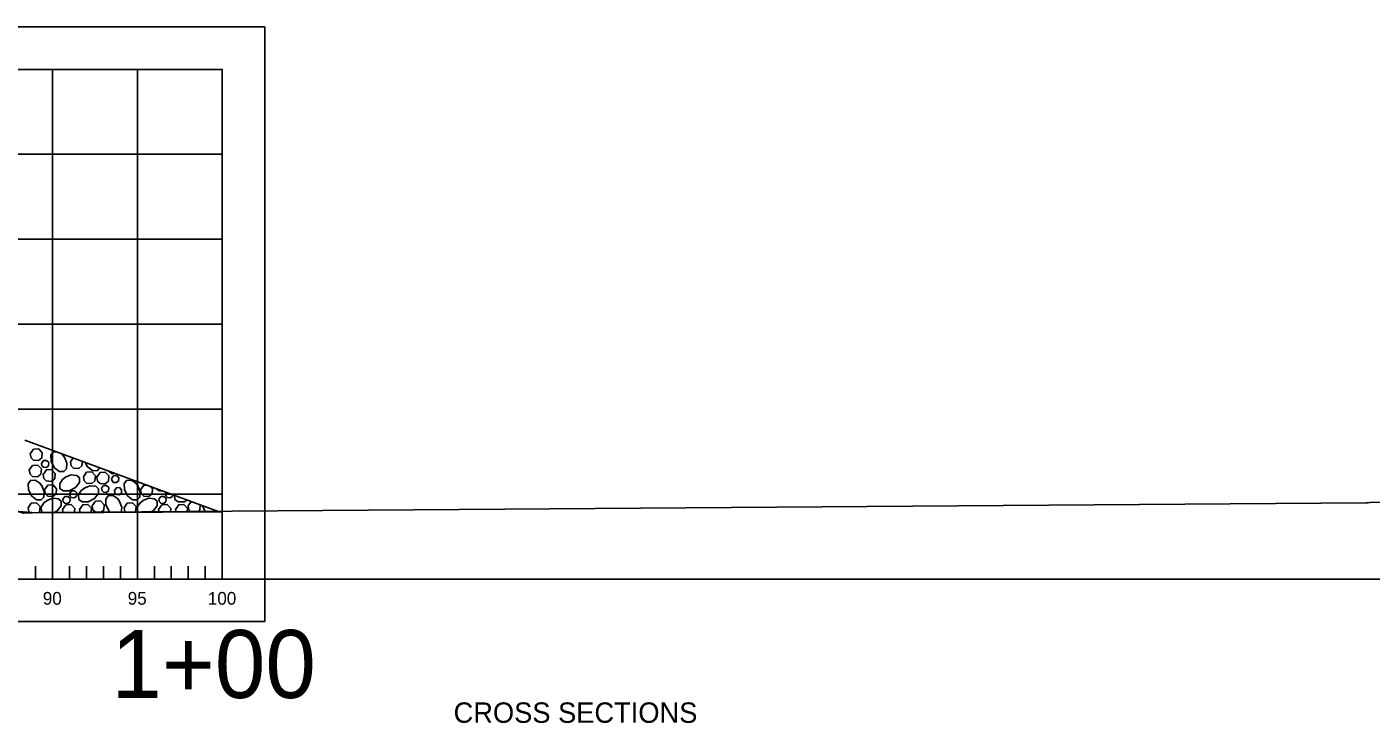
# Model space of a CAD drawing. Extents: x 1578769 to 1579225, y 724002 to 724828.
# Drawn here: x 1578913.6 to 1578992.8, y 724243.7 to 724284.6 of the extents above; entities that cross this region are included whole.
import ezdxf

# ---------------------------------------------------------------- set-up
doc = ezdxf.new("R2010")
doc.units = 0
for name, color, linetype in [('1', 7, 'Continuous'), ('Default', 7, 'Continuous'), ('Old_Level_1', 7, 'Continuous'), ('Old_Level_41', 7, 'Continuous'), ('Old_Level_42', 7, 'Continuous'), ('R_Border', 7, 'Continuous'), ('R_Exist Surface', 7, 'Continuous'), ('R_Rip-Rap', 7, 'Continuous')]:
    doc.layers.add(name, color=color, linetype=linetype)

msp = doc.modelspace()

# ---------------------------------------------------------------- linework, layer by layer
at = {"layer": 'Default'}
msp.add_line((1578825.136, 724252.141), (1579225.136, 724252.141), dxfattribs=at)
msp.add_lwpolyline([(1578826.025, 724272.503), (1578843.356, 724272.54), (1578848.216, 724272.563), (1578852.656, 724272.595), (1578873.806, 724272.679), (1578875.706, 724271.556), (1578889.515, 724263.067), (1578894.196, 724261.454), (1578913.456, 724256.023), (1578914.486, 724256.05), (1578915.035, 724256.065), (1578992.496, 724256.633), (1578992.515, 724256.633), (1578992.566, 724256.634), (1578992.736, 724256.639), (1578993.706, 724256.668), (1579090.356, 724259.528), (1579113.086, 724262.229), (1579131.176, 724264.398), (1579155.015, 724266.722), (1579177.006, 724269.229), (1579191.525, 724270.885)], dxfattribs=at)
at = {"layer": 'Old_Level_1'}
for points in [[(1578820.135, 724284.641), (1578927.635, 724284.641), (1578927.635, 724249.641), (1578820.135, 724249.641)], [(1578825.135, 724282.141), (1578925.135, 724282.141), (1578925.135, 724252.141), (1578825.135, 724252.141)]]:
    msp.add_lwpolyline(points, close=True, dxfattribs=at)
at = {"layer": 'Old_Level_41'}
for p, q in [((1578915.135, 724282.141), (1578915.135, 724252.141)), ((1578920.135, 724252.141), (1578920.135, 724282.141))]:
    msp.add_line(p, q, dxfattribs=at)
for points in [[(1578925.135, 724277.141), (1578825.135, 724277.141)], [(1578925.135, 724272.141), (1578825.135, 724272.141)], [(1578825.135, 724267.141), (1578925.135, 724267.141)], [(1578925.135, 724262.141), (1578825.135, 724262.141)], [(1578825.135, 724257.141), (1578925.135, 724257.141)]]:
    msp.add_lwpolyline(points, dxfattribs=at)
at = {"layer": 'Old_Level_42'}
for p, q in [((1578914.135, 724252.891), (1578914.135, 724252.141)), ((1578916.135, 724252.891), (1578916.135, 724252.141)), ((1578917.135, 724252.891), (1578917.135, 724252.141)), ((1578918.135, 724252.891), (1578918.135, 724252.141)), ((1578919.135, 724252.891), (1578919.135, 724252.141)), ((1578921.135, 724252.891), (1578921.135, 724252.141)), ((1578922.135, 724252.891), (1578922.135, 724252.141)), ((1578923.135, 724252.891), (1578923.135, 724252.141)), ((1578924.135, 724252.891), (1578924.135, 724252.141))]:
    msp.add_line(p, q, dxfattribs=at)
at = {"layer": 'R_Exist Surface'}
msp.add_lwpolyline([(1578826.062, 724272.509), (1578843.255, 724272.529), (1578855.204, 724272.649), (1578859.177, 724272.597), (1578872.167, 724272.617), (1578873.087, 724272.657), (1578874.163, 724272.457), (1578875.161, 724271.898), (1578886.138, 724265.225), (1578890.363, 724262.7), (1578891.18, 724262.468), (1578894.233, 724261.427), (1578900.147, 724259.744), (1578907.197, 724257.773), (1578912.15, 724256.411), (1578913.135, 724256.113), (1578914.178, 724256.033), (1578918.136, 724256.056), (1578925.136, 724256.105)], dxfattribs=at)
at = {"layer": 'R_Rip-Rap'}
for p, q in [((1578924.962, 724256.104), (1578913.512, 724260.324)), ((1578916.189, 724259.045), (1578916.352, 724259.277)), ((1578921.798, 724257.167), (1578921.856, 724257.248)), ((1578923.125, 724256.445), (1578923.313, 724256.711)), ((1578915.773, 724256.042), (1578915.736, 724256.233)), ((1578916.765, 724256.048), (1578916.727, 724256.244)), ((1578921.419, 724256.08), (1578921.389, 724256.233)), ((1578922.411, 724256.086), (1578922.38, 724256.244)), ((1578924.85, 724256.145), (1578924.846, 724256.103)), ((1578924.962, 724256.104), (1578924.962, 724256.104))]:
    msp.add_line(p, q, dxfattribs=at)
for points in [[(1578913.828, 724259.51), (1578914.02, 724259.783), (1578914.326, 724259.801), (1578914.54, 724259.58), (1578914.509, 724259.27), (1578914.319, 724259.112), (1578914.016, 724259.134), (1578913.874, 724259.273), (1578913.828, 724259.51)], [(1578914.488, 724258.95), (1578914.603, 724259.114), (1578914.787, 724259.125), (1578914.915, 724258.992), (1578914.896, 724258.806), (1578914.783, 724258.712), (1578914.601, 724258.725), (1578914.515, 724258.808), (1578914.488, 724258.95)], [(1578915.844, 724259.317), (1578915.986, 724258.958), (1578915.958, 724258.628), (1578915.809, 724258.471), (1578915.541, 724258.476), (1578915.237, 724258.714), (1578915.053, 724259.082), (1578915.046, 724259.429), (1578915.185, 724259.624), (1578915.376, 724259.637)], [(1578915.598, 724259.555), (1578915.708, 724259.484), (1578915.853, 724259.303)], [(1578916.897, 724259.076), (1578916.87, 724258.805), (1578916.681, 724258.648), (1578916.378, 724258.67), (1578916.235, 724258.808), (1578916.189, 724259.045)], [(1578913.774, 724258.561), (1578913.966, 724258.834), (1578914.273, 724258.852), (1578914.486, 724258.631), (1578914.455, 724258.321), (1578914.265, 724258.164), (1578913.963, 724258.186), (1578913.82, 724258.324), (1578913.774, 724258.561)], [(1578914.585, 724258.29), (1578914.778, 724258.563), (1578915.084, 724258.581), (1578915.297, 724258.36), (1578915.267, 724258.05), (1578915.077, 724257.892), (1578914.774, 724257.914), (1578914.632, 724258.052), (1578914.586, 724258.29)], [(1578915.886, 724258.13), (1578916.246, 724258.272), (1578916.576, 724258.243), (1578916.733, 724258.094), (1578916.728, 724257.826), (1578916.489, 724257.522), (1578916.121, 724257.338), (1578915.775, 724257.332), (1578915.579, 724257.471), (1578915.561, 724257.747), (1578915.719, 724257.994), (1578915.901, 724258.139)], [(1578916.958, 724258.155), (1578917.15, 724258.428), (1578917.456, 724258.445), (1578917.67, 724258.224), (1578917.639, 724257.915), (1578917.449, 724257.757), (1578917.147, 724257.779), (1578917.004, 724257.917), (1578916.958, 724258.154)], [(1578917.912, 724258.702), (1578917.91, 724258.674), (1578917.761, 724258.517), (1578917.493, 724258.522), (1578917.189, 724258.76), (1578917.061, 724259.015)], [(1578917.748, 724258.143), (1578917.94, 724258.416), (1578918.247, 724258.434), (1578918.46, 724258.213), (1578918.429, 724257.903), (1578918.239, 724257.745), (1578917.937, 724257.767), (1578917.794, 724257.905), (1578917.748, 724258.143)], [(1578918.885, 724258.343), (1578918.632, 724258.348), (1578918.418, 724258.515)], [(1578914.508, 724257.644), (1578914.65, 724257.285), (1578914.622, 724256.954), (1578914.472, 724256.798), (1578914.205, 724256.803), (1578913.9, 724257.041), (1578913.716, 724257.409), (1578913.71, 724257.755), (1578913.849, 724257.951), (1578914.125, 724257.969), (1578914.372, 724257.811), (1578914.517, 724257.629)], [(1578914.671, 724257.391), (1578914.863, 724257.664), (1578915.17, 724257.682), (1578915.383, 724257.461), (1578915.352, 724257.151), (1578915.163, 724256.993), (1578914.86, 724257.015), (1578914.717, 724257.153), (1578914.671, 724257.391)], [(1578917.001, 724257.488), (1578917.36, 724257.63), (1578917.69, 724257.602), (1578917.847, 724257.452), (1578917.842, 724257.185), (1578917.604, 724256.88), (1578917.236, 724256.696), (1578916.89, 724256.69), (1578916.694, 724256.829), (1578916.676, 724257.105), (1578916.834, 724257.352), (1578917.016, 724257.497)], [(1578918.027, 724257.482), (1578918.143, 724257.646), (1578918.327, 724257.657), (1578918.454, 724257.524), (1578918.436, 724257.338), (1578918.322, 724257.243), (1578918.141, 724257.257), (1578918.055, 724257.34), (1578918.027, 724257.482)], [(1578918.622, 724258.059), (1578918.737, 724258.222), (1578918.921, 724258.233), (1578919.049, 724258.1), (1578919.03, 724257.915), (1578918.917, 724257.82), (1578918.735, 724257.833), (1578918.65, 724257.916), (1578918.622, 724258.058)], [(1578918.784, 724257.347), (1578918.899, 724257.511), (1578919.083, 724257.521), (1578919.211, 724257.389), (1578919.193, 724257.203), (1578919.079, 724257.108), (1578918.897, 724257.122), (1578918.812, 724257.204), (1578918.784, 724257.347)], [(1578920.161, 724257.644), (1578920.304, 724257.285), (1578920.275, 724256.954), (1578920.126, 724256.798), (1578919.858, 724256.803), (1578919.554, 724257.041), (1578919.37, 724257.409), (1578919.364, 724257.755), (1578919.502, 724257.951), (1578919.779, 724257.969), (1578920.026, 724257.811), (1578920.17, 724257.629)], [(1578920.324, 724257.391), (1578920.516, 724257.664), (1578920.699, 724257.675)], [(1578920.902, 724257.6), (1578921.036, 724257.461), (1578921.005, 724257.151), (1578920.816, 724256.993), (1578920.513, 724257.015), (1578920.371, 724257.153), (1578920.324, 724257.391)], [(1578921.62, 724257.335), (1578921.428, 724257.332), (1578921.233, 724257.471), (1578921.232, 724257.478)], [(1578914.585, 724256.035), (1578914.498, 724256.097), (1578914.48, 724256.373), (1578914.638, 724256.62), (1578914.82, 724256.765)], [(1578914.805, 724256.756), (1578915.165, 724256.898), (1578915.495, 724256.87), (1578915.651, 724256.72), (1578915.646, 724256.453), (1578915.408, 724256.148), (1578915.189, 724256.038)], [(1578915.749, 724256.834), (1578915.864, 724256.998), (1578916.048, 724257.008), (1578916.176, 724256.875), (1578916.157, 724256.69), (1578916.044, 724256.595), (1578915.862, 724256.608), (1578915.776, 724256.691), (1578915.749, 724256.834)], [(1578916.145, 724257.167), (1578916.26, 724257.331), (1578916.444, 724257.341), (1578916.572, 724257.209), (1578916.554, 724257.023), (1578916.44, 724256.928), (1578916.258, 724256.941), (1578916.173, 724257.024), (1578916.145, 724257.167)], [(1578917.472, 724256.445), (1578917.664, 724256.718), (1578917.97, 724256.736), (1578918.184, 724256.514), (1578918.153, 724256.205), (1578917.974, 724256.056)], [(1578918.561, 724256.06), (1578918.467, 724256.134), (1578918.283, 724256.502), (1578918.277, 724256.849), (1578918.415, 724257.044), (1578918.692, 724257.063), (1578918.939, 724256.904), (1578919.083, 724256.723)], [(1578919.074, 724256.737), (1578919.217, 724256.378), (1578919.19, 724256.065)], [(1578920.188, 724256.071), (1578920.152, 724256.097), (1578920.133, 724256.373), (1578920.292, 724256.62), (1578920.473, 724256.765)], [(1578920.459, 724256.756), (1578920.818, 724256.898), (1578921.148, 724256.87), (1578921.305, 724256.72), (1578921.3, 724256.453), (1578921.062, 724256.148), (1578920.918, 724256.076)], [(1578921.402, 724256.834), (1578921.517, 724256.998), (1578921.701, 724257.008), (1578921.829, 724256.875), (1578921.811, 724256.69), (1578921.697, 724256.595), (1578921.515, 724256.608), (1578921.43, 724256.691), (1578921.402, 724256.834)], [(1578922.216, 724257.116), (1578922.207, 724257.023), (1578922.093, 724256.928), (1578921.912, 724256.941), (1578921.826, 724257.024), (1578921.798, 724257.167)], [(1578923.087, 724256.795), (1578922.89, 724256.696), (1578922.543, 724256.69), (1578922.348, 724256.829), (1578922.331, 724257.073)], [(1578913.697, 724256.334), (1578913.89, 724256.608), (1578914.196, 724256.625), (1578914.409, 724256.404), (1578914.379, 724256.094), (1578914.305, 724256.033)], [(1578913.778, 724256.063), (1578913.744, 724256.097), (1578913.698, 724256.334)], [(1578915.736, 724256.233), (1578915.928, 724256.506), (1578916.235, 724256.524), (1578916.448, 724256.303), (1578916.422, 724256.046)], [(1578916.727, 724256.244), (1578916.919, 724256.518), (1578917.226, 724256.535), (1578917.439, 724256.314), (1578917.413, 724256.053)], [(1578917.849, 724256.055), (1578917.661, 724256.069), (1578917.518, 724256.207), (1578917.472, 724256.445)], [(1578919.351, 724256.334), (1578919.543, 724256.608), (1578919.85, 724256.625), (1578920.063, 724256.404), (1578920.032, 724256.094), (1578920.003, 724256.07)], [(1578919.429, 724256.066), (1578919.397, 724256.097), (1578919.351, 724256.334)], [(1578921.389, 724256.233), (1578921.581, 724256.506), (1578921.888, 724256.524), (1578922.101, 724256.303), (1578922.079, 724256.084)], [(1578922.38, 724256.244), (1578922.572, 724256.518), (1578922.879, 724256.535), (1578923.092, 724256.314), (1578923.07, 724256.091)], [(1578923.29, 724256.092), (1578923.172, 724256.207), (1578923.125, 724256.445)], [(1578923.832, 724256.52), (1578923.837, 724256.514), (1578923.806, 724256.205), (1578923.674, 724256.095)], [(1578924.166, 724256.098), (1578924.12, 724256.134), (1578923.949, 724256.477)]]:
    msp.add_lwpolyline(points, dxfattribs=at)

# ---------------------------------------------------------------- texts
at = {"layer": '1'}
for s, p in [('90', (1578914.569, 724250.631)), ('95', (1578919.569, 724250.631)), ('100', (1578924.286, 724250.631))]:
    msp.add_text(s, height=0.75, dxfattribs=at).set_placement(p)
at = {"layer": 'Default'}
msp.add_text('1+00', height=4, dxfattribs=at).set_placement((1578918.601, 724245.141))
at = {"layer": 'R_Border'}
msp.add_text('CROSS SECTIONS', height=1.2, dxfattribs=at).set_placement((1578938.756, 724243.68))

doc.saveas('drawing.dxf')
